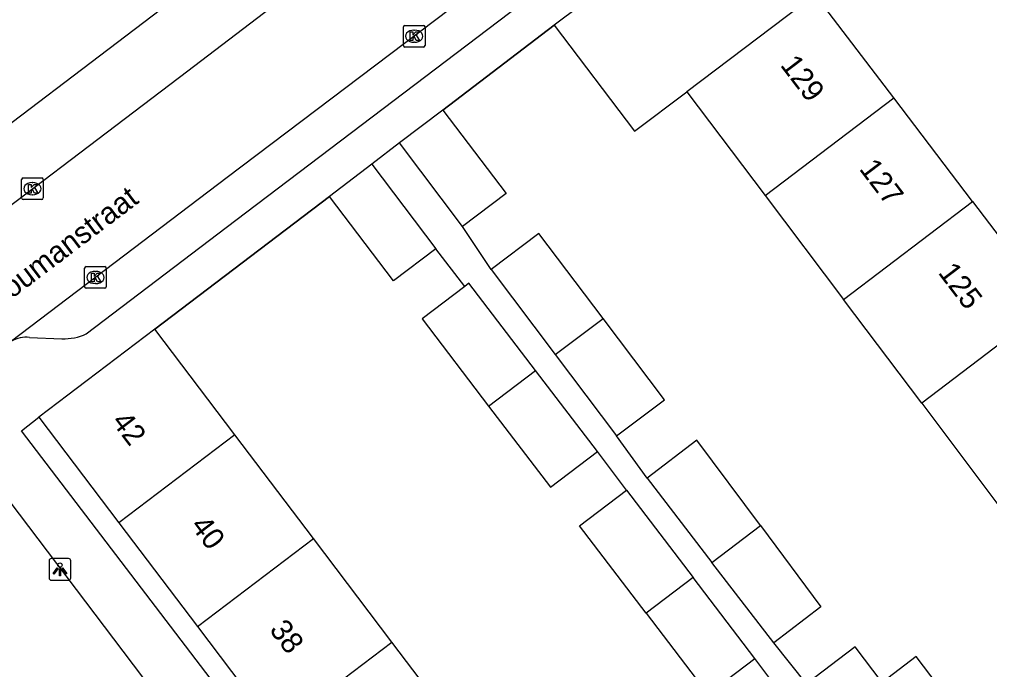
# Model space of a CAD drawing. Extents: x 160037 to 160839, y 385326 to 386441.
# Drawn here: x 160326.7 to 160371.43, y 385838.71 to 385868.72 of the extents above; entities that cross this region are included whole.
import ezdxf

# ---------------------------------------------------------------- set-up
doc = ezdxf.new("R2010")
doc.units = 0
for name, color, linetype in [('IMGEO_Kolk', 7, 'Continuous'), ('IMGEO_Lichtpunt', 7, 'Continuous'), ('IMGEO_Muur', 7, 'Continuous'), ('IMGEO_Openbare_ruimte_label', 7, 'Continuous'), ('IMGEO_Pand', 7, 'Continuous'), ('IMGEO_Pand_nummerreeks', 7, 'Continuous'), ('IMGEO_Rijbaan_lokaal_open', 7, 'Continuous'), ('IMGEO_Voetpad_open', 7, 'Continuous')]:
    doc.layers.add(name, color=color, linetype=linetype)

msp = doc.modelspace()

# ---------------------------------------------------------------- linework, layer by layer
at = {"layer": 'IMGEO_Kolk'}
for p, q in [((160344.401, 385867.517), (160344.401, 385868.369)), ((160344.476, 385868.443), (160345.328, 385868.443)), ((160344.889, 385868.223), (160344.914, 385868.223)), ((160345.402, 385868.369), (160345.402, 385867.517)), ((160344.912, 385867.663), (160344.887, 385867.663)), ((160345.328, 385867.443), (160344.476, 385867.443)), ((160326.872, 385861.404), (160327.724, 385861.404)), ((160326.797, 385860.478), (160326.797, 385861.33)), ((160327.285, 385861.184), (160327.31, 385861.184)), ((160327.798, 385861.33), (160327.798, 385860.478)), ((160327.308, 385860.624), (160327.283, 385860.624)), ((160327.724, 385860.404), (160326.872, 385860.404)), ((160329.703, 385856.381), (160329.703, 385857.233)), ((160329.778, 385857.307), (160330.63, 385857.307)), ((160330.191, 385857.087), (160330.216, 385857.087)), ((160330.704, 385857.233), (160330.704, 385856.381)), ((160330.214, 385856.527), (160330.189, 385856.527)), ((160330.63, 385856.307), (160329.778, 385856.307))]:
    msp.add_line(p, q, dxfattribs=at)
for points in [[(160344.401, 385867.517), (160344.401, 385868.369)], [(160344.476, 385868.443), (160345.328, 385868.443)], [(160344.722, 385868.143), (160344.845, 385868.143), (160344.845, 385867.992), (160344.975, 385868.143), (160345.139, 385868.143), (160344.993, 385867.992), (160345.146, 385867.743), (160344.994, 385867.743), (160344.909, 385867.907), (160344.845, 385867.84), (160344.845, 385867.743), (160344.722, 385867.743), (160344.722, 385868.143)], [(160345.402, 385868.369), (160345.402, 385867.517)], [(160345.328, 385867.443), (160344.476, 385867.443)], [(160326.872, 385861.404), (160327.724, 385861.404)], [(160326.797, 385860.478), (160326.797, 385861.33)], [(160327.118, 385861.104), (160327.241, 385861.104), (160327.241, 385860.953), (160327.371, 385861.104), (160327.535, 385861.104), (160327.389, 385860.953), (160327.542, 385860.704), (160327.39, 385860.704), (160327.305, 385860.868), (160327.241, 385860.801), (160327.241, 385860.704), (160327.118, 385860.704), (160327.118, 385861.104)], [(160327.798, 385861.33), (160327.798, 385860.478)], [(160327.724, 385860.404), (160326.872, 385860.404)], [(160329.703, 385856.381), (160329.703, 385857.233)], [(160329.778, 385857.307), (160330.63, 385857.307)], [(160330.024, 385857.007), (160330.147, 385857.007), (160330.147, 385856.856), (160330.277, 385857.007), (160330.441, 385857.007), (160330.295, 385856.856), (160330.448, 385856.607), (160330.296, 385856.607), (160330.211, 385856.771), (160330.147, 385856.704), (160330.147, 385856.607), (160330.024, 385856.607), (160330.024, 385857.007)], [(160330.704, 385857.233), (160330.704, 385856.381)], [(160330.63, 385856.307), (160329.778, 385856.307)]]:
    msp.add_lwpolyline(points, dxfattribs=at)
for centre, start, end in [((160344.478, 385868.367), 91.552, 178.448), ((160344.478, 385868.367), 91.552, 178.448), ((160345.326, 385868.367), 1.552, 88.448), ((160345.326, 385868.367), 1.552, 88.448), ((160344.478, 385867.519), 181.552, 268.448), ((160344.478, 385867.519), 181.552, 268.448), ((160345.326, 385867.519), 271.552, 358.448), ((160345.326, 385867.519), 271.552, 358.448), ((160326.874, 385861.328), 91.552, 178.448), ((160326.874, 385861.328), 91.552, 178.448), ((160327.722, 385861.328), 1.552, 88.448), ((160327.722, 385861.328), 1.552, 88.448), ((160326.874, 385860.48), 181.552, 268.448), ((160326.874, 385860.48), 181.552, 268.448), ((160327.722, 385860.48), 271.552, 358.448), ((160327.722, 385860.48), 271.552, 358.448), ((160329.78, 385857.231), 91.552, 178.448), ((160329.78, 385857.231), 91.552, 178.448), ((160330.628, 385857.231), 1.552, 88.448), ((160330.628, 385857.231), 1.552, 88.448), ((160329.78, 385856.383), 181.552, 268.448), ((160329.78, 385856.383), 181.552, 268.448), ((160330.628, 385856.383), 271.552, 358.448), ((160330.628, 385856.383), 271.552, 358.448)]:
    msp.add_arc(centre, 0.0765, start, end, dxfattribs=at)
for centre, major_axis, ratio, start_param, end_param in [((160344.888, 385867.943), (-0.387, 0.002), 0.722429, 4.712389, 7.853982), ((160344.913, 385867.943), (-0.39, 0.002), 0.717154, 1.570796, 4.712389), ((160327.284, 385860.904), (-0.387, 0.002), 0.722429, 4.712389, 7.853982), ((160327.309, 385860.904), (-0.39, 0.002), 0.717154, 1.570796, 4.712389), ((160330.19, 385856.807), (-0.387, 0.002), 0.722429, 4.712389, 7.853982), ((160330.215, 385856.807), (-0.39, 0.002), 0.717154, 1.570796, 4.712389)]:
    msp.add_ellipse(centre, major_axis=major_axis, ratio=ratio, start_param=start_param, end_param=end_param, dxfattribs=at)
at = {"layer": 'IMGEO_Lichtpunt'}
for p, q in [((160328.066, 385843.736), (160328.066, 385842.929)), ((160328.066, 385843.736), (160328.066, 385842.929)), ((160328.968, 385843.831), (160328.16, 385843.831)), ((160328.968, 385843.831), (160328.16, 385843.831)), ((160329.062, 385842.929), (160329.062, 385843.736)), ((160329.062, 385842.929), (160329.062, 385843.736)), ((160328.16, 385842.835), (160328.968, 385842.835)), ((160328.16, 385842.835), (160328.968, 385842.835))]:
    msp.add_line(p, q, dxfattribs=at)
for points in [[(160328.44, 385843.4), (160328.479, 385843.372), (160328.291, 385843.11), (160328.253, 385843.137), (160328.44, 385843.4)], [(160328.542, 385843.352), (160328.589, 385843.352), (160328.589, 385843.03), (160328.542, 385843.03), (160328.542, 385843.352)], [(160328.652, 385843.372), (160328.69, 385843.399), (160328.877, 385843.137), (160328.838, 385843.109), (160328.652, 385843.372)]]:
    msp.add_lwpolyline(points, dxfattribs=at)
msp.add_circle((160328.565, 385843.534), 0.0994, dxfattribs=at)
for centre, start, end in [((160328.16, 385843.736), 90, 180), ((160328.16, 385843.736), 90, 180), ((160328.968, 385843.736), 0, 90), ((160328.968, 385843.736), 0, 90), ((160328.16, 385842.929), 180, 270), ((160328.16, 385842.929), 180, 270), ((160328.968, 385842.929), 270, 0), ((160328.968, 385842.929), 270, 360)]:
    msp.add_arc(centre, 0.0946, start, end, dxfattribs=at)
at = {"layer": 'IMGEO_Muur'}
for points in [[(160346.224, 385864.537), (160351.36, 385868.446)], [(160332.936, 385854.418), (160340.997, 385860.55)]]:
    msp.add_lwpolyline(points, dxfattribs=at)
at = {"layer": 'IMGEO_Pand'}
for points in [[(160354.522, 385870.841), (160353.782, 385870.28), (160351.36, 385868.446)], [(160363.386, 385869.872), (160357.473, 385865.379)], [(160367.015, 385865.095), (160363.386, 385869.872)], [(160351.36, 385868.446), (160355.064, 385863.555), (160357.473, 385865.379)], [(160357.473, 385865.379), (160361.083, 385860.586)], [(160361.083, 385860.586), (160367.015, 385865.095)], [(160370.645, 385860.318), (160367.015, 385865.095)], [(160346.224, 385864.537), (160344.216, 385863.016)], [(160346.224, 385864.537), (160349.141, 385860.685), (160347.132, 385859.164)], [(160347.132, 385859.164), (160344.216, 385863.016)], [(160342.953, 385862.032), (160340.997, 385860.55)], [(160342.953, 385862.032), (160345.903, 385858.136)], [(160345.903, 385858.136), (160343.947, 385856.654), (160340.997, 385860.55)], [(160361.083, 385860.586), (160364.692, 385855.793)], [(160364.692, 385855.793), (160370.645, 385860.318)], [(160370.645, 385860.318), (160374.276, 385855.54)], [(160353.608, 385854.917), (160350.654, 385858.838), (160348.447, 385857.175)], [(160348.447, 385857.175), (160351.409, 385853.245)], [(160350.5, 385852.513), (160347.426, 385856.545), (160347.23, 385856.396)], [(160347.23, 385856.396), (160345.262, 385854.895), (160348.331, 385850.871)], [(160368.302, 385851), (160364.692, 385855.793)], [(160374.276, 385855.54), (160368.302, 385851)], [(160351.409, 385853.245), (160353.608, 385854.917)], [(160354.234, 385849.495), (160356.441, 385851.157), (160353.608, 385854.917)], [(160332.936, 385854.418), (160327.586, 385850.367)], [(160336.632, 385849.537), (160332.936, 385854.418)], [(160351.409, 385853.245), (160354.234, 385849.495)], [(160348.331, 385850.871), (160350.5, 385852.513)], [(160353.35, 385848.776), (160350.5, 385852.513)], [(160348.331, 385850.871), (160351.187, 385847.126), (160353.35, 385848.776)], [(160368.302, 385851), (160371.912, 385846.208)], [(160327.586, 385850.367), (160331.281, 385845.487)], [(160336.632, 385849.537), (160331.281, 385845.487)], [(160340.253, 385844.754), (160336.632, 385849.537)], [(160360.866, 385845.359), (160357.933, 385849.297), (160355.644, 385847.541)], [(160355.644, 385847.541), (160358.628, 385843.658)], [(160355.591, 385841.315), (160352.522, 385845.339), (160354.686, 385846.989)], [(160354.686, 385846.989), (160357.76, 385842.957)], [(160331.281, 385845.487), (160334.902, 385840.704)], [(160358.628, 385843.658), (160360.866, 385845.359)], [(160360.866, 385845.359), (160363.656, 385841.612), (160361.48, 385839.942)], [(160334.902, 385840.704), (160340.253, 385844.754)], [(160343.875, 385839.97), (160340.253, 385844.754)], [(160361.48, 385839.942), (160358.628, 385843.658)], [(160357.76, 385842.957), (160355.591, 385841.315)], [(160360.61, 385839.22), (160357.76, 385842.957)], [(160355.591, 385841.315), (160358.447, 385837.57), (160360.61, 385839.22)], [(160334.902, 385840.704), (160338.524, 385835.92)], [(160338.524, 385835.92), (160343.875, 385839.97)], [(160347.497, 385835.186), (160343.875, 385839.97)], [(160368.195, 385835.854), (160368.123, 385835.949), (160369.693, 385837.14), (160368.047, 385839.309), (160366.479, 385838.119), (160365.235, 385839.759), (160362.994, 385838.058)]]:
    msp.add_lwpolyline(points, dxfattribs=at)
at = {"layer": 'IMGEO_Rijbaan_lokaal_open'}
for points in [[(160310.316, 385848.008), (160334.468, 385866.348), (160357.581, 385883.992)], [(160353.387, 385874.369), (160336.283, 385861.419), (160326.328, 385853.868)]]:
    msp.add_lwpolyline(points, dxfattribs=at)
at = {"layer": 'IMGEO_Voetpad_open'}
for points in [[(160355.835, 385886.372), (160300.518, 385844.329)], [(160329.781, 385854.21), (160336.673, 385859.456), (160349.751, 385869.377), (160351.421, 385870.644)], [(160351.36, 385868.446), (160346.224, 385864.537)], [(160344.216, 385863.016), (160342.953, 385862.032)], [(160340.997, 385860.55), (160332.936, 385854.418)], [(160348.447, 385857.175), (160347.132, 385859.164)], [(160347.23, 385856.396), (160345.903, 385858.136)], [(160327.168, 385854.04), (160328.654, 385853.982)], [(160338.075, 385830.835), (160322.717, 385851.129)], [(160363.321, 385801.798), (160326.797, 385849.728), (160327.586, 385850.367)], [(160355.644, 385847.541), (160354.234, 385849.495)], [(160354.686, 385846.989), (160353.35, 385848.776)], [(160362.994, 385838.058), (160361.48, 385839.942)], [(160361.946, 385837.433), (160360.61, 385839.22)]]:
    msp.add_lwpolyline(points, dxfattribs=at)
for centre, radius, start, end in [((160328.761, 385856.354), 2.375, 267.4258, 295.4481), ((160327.019, 385852.631), 1.417, 83.9625, 119.1816)]:
    msp.add_arc(centre, radius, start, end, dxfattribs=at)

# ---------------------------------------------------------------- texts
at = {"layer": 'IMGEO_Openbare_ruimte_label'}
msp.add_text('Elias Boumanstraat', height=1, rotation=37.1564, dxfattribs=at).set_placement((160323.022, 385853.288))
at = {"layer": 'IMGEO_Pand_nummerreeks'}
for s, rotation, p in [('129', 307.2297, (160361.749, 385866.603)), ('127', 307.2297, (160365.389, 385861.813)), ('125', 307.2297, (160369.028, 385857.024)), ('42', 307.1307, (160330.913, 385850.148)), ('40', 307.1307, (160334.553, 385845.34)), ('38', 307.1307, (160338.19, 385840.537))]:
    msp.add_text(s, height=1, rotation=rotation, dxfattribs=at).set_placement(p)

doc.saveas('drawing.dxf')
